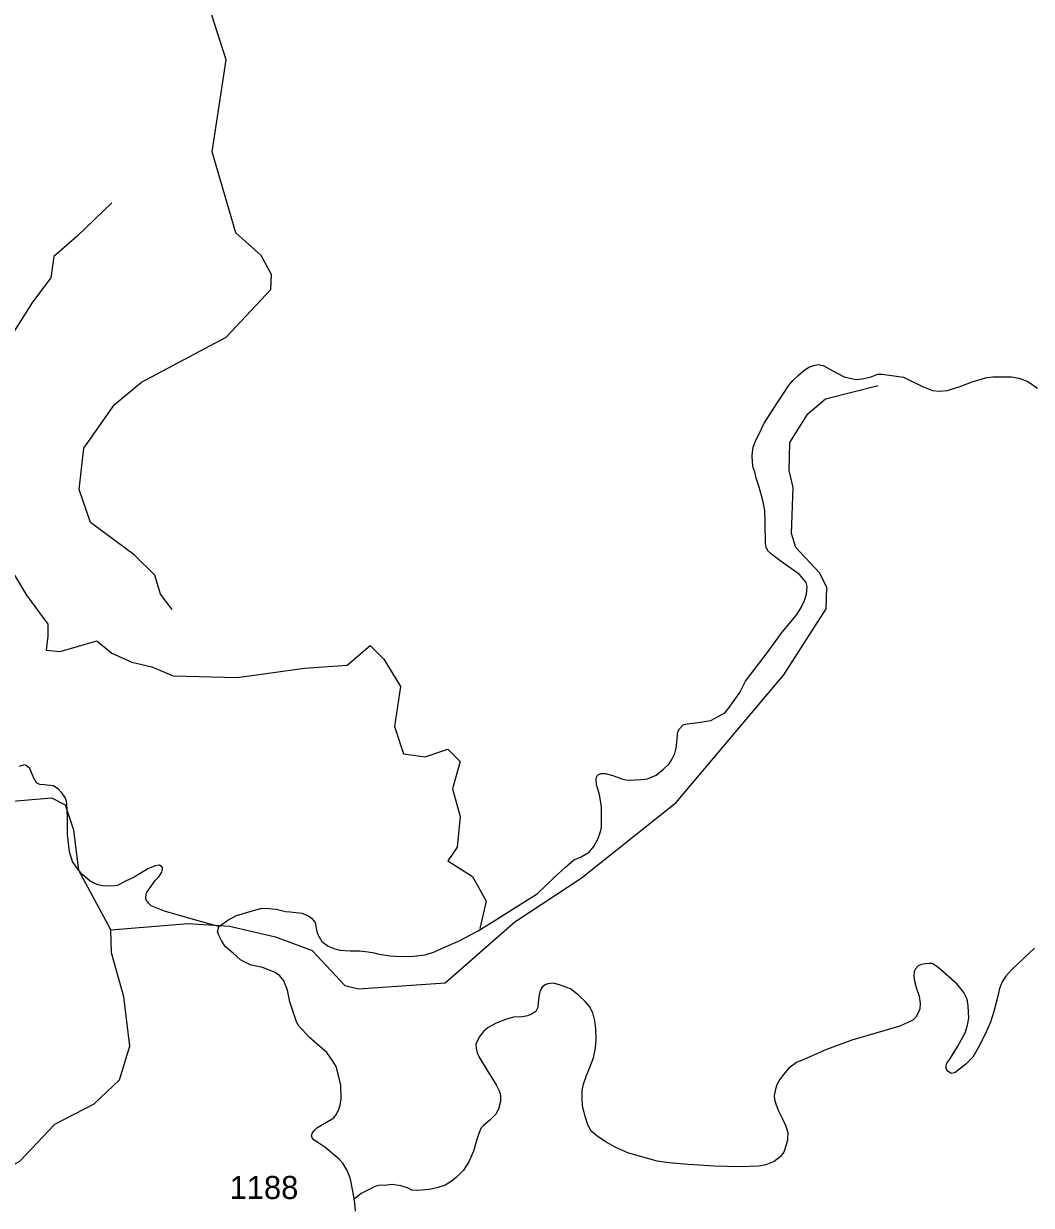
# Model space of a CAD drawing. Extents: x 990631 to 1056237, y 535999 to 585651.
# Drawn here: x 1021960 to 1027410, y 562025 to 568418 of the extents above; entities that cross this region are included whole.
import ezdxf

# ---------------------------------------------------------------- set-up
doc = ezdxf.new("R2010")
doc.units = 0
for name, color, linetype in [('Exist Hydrographic Creek Single Shore', 7, 'Continuous'), ('Exist Road Non-System Type 51', 7, 'Continuous'), ('Exist Road Secondary Type 51 Attributed', 7, 'Continuous'), ('Exist Road Secondary Type 51 Number Label', 7, 'Continuous')]:
    doc.layers.add(name, color=color, linetype=linetype)

msp = doc.modelspace()

# ---------------------------------------------------------------- linework, layer by layer
at = {"layer": 'Exist Hydrographic Creek Single Shore'}
for points in [[(1022764, 565247.5), (1022700.1, 565330.9), (1022670.1, 565433.2), (1022557.1, 565543.8), (1022321.2, 565719.2), (1022260.3, 565897.7), (1022284.6, 566120.4), (1022450.7, 566356.6), (1022596.6, 566478.4), (1023055, 566721.9), (1023297.1, 566979.5), (1023300, 567061.5), (1023245.1, 567164.4), (1023107.2, 567285.3), (1022980.1, 567724.4), (1023055.1, 568221.7), (1022871.8, 568798.1)], [(1022431.1, 563514.8), (1022849.1, 563549), (1023073.8, 563534.6), (1023321.9, 563477.1), (1023519.5, 563404.2), (1023696.8, 563213.6), (1023771.1, 563195.6), (1024239.3, 563228.9), (1024617.2, 563559.3), (1024975.3, 563795), (1025489.5, 564204.7), (1026071.1, 564895.3), (1026299.8, 565251.8), (1026303.8, 565369.8), (1026264.6, 565446.1), (1026135.8, 565583.2), (1026113.3, 565659.1), (1026121.6, 565908.4), (1026099.8, 566000.8), (1026104.6, 566151.7), (1026201.8, 566307.3), (1026296, 566387.4), (1026582.1, 566460.4)], [(1022431.1, 563514.8), (1022258.1, 563836.6), (1022232.3, 564053.8), (1022186.8, 564189.2), (1022112.9, 564226.8), (1021728.3, 564195.2), (1021414.4, 564283.6), (1021089.6, 564300), (1020164.9, 564574.6), (1020042.6, 564662.4), (1019938.8, 564799.1), (1019766.4, 564878), (1019451, 564923.8), (1019312.9, 565034.9), (1019245.3, 565256.1), (1019174.5, 565382.3)], [(1021657.7, 562109.2), (1021939, 562264.4), (1022129.1, 562464.1), (1022341.3, 562574.6), (1022478.8, 562703.2), (1022535.1, 562885.8), (1022502.3, 563152.3), (1022435.1, 563390), (1022431.1, 563514.8)]]:
    msp.add_lwpolyline(points, dxfattribs=at)
at = {"layer": 'Exist Road Non-System Type 51'}
for points in [[(1022437.7, 567447.8), (1022247.8, 567266), (1022123.9, 567158.6), (1022107.4, 567042.9), (1022008.3, 566910.7), (1021909.2, 566753.7)], [(1025958.6, 565838.9), (1025938.8, 565909.7), (1025922.6, 565958.3), (1025913.7, 565992.5), (1025906.3, 566014.8), (1025901.3, 566044.9), (1025900.6, 566079), (1025901.2, 566099.2), (1025906.2, 566126.9), (1025921.6, 566168.4), (1025934.3, 566191.9), (1025964.4, 566257.1), (1026000.3, 566311.8), (1026036.3, 566368.7), (1026065.7, 566411.7), (1026097.3, 566458.7), (1026120.3, 566488.1), (1026149.2, 566515.1), (1026178.2, 566540.1), (1026206.8, 566559.2), (1026232.9, 566568.2), (1026257.3, 566573.5), (1026283.2, 566568.6), (1026316.4, 566549.5), (1026359.7, 566526.1), (1026397.2, 566506.7), (1026428.8, 566499.7), (1026462.7, 566492.6), (1026494.8, 566495.5), (1026543.2, 566508), (1026577.7, 566520.9), (1026603.7, 566521.9), (1026719.2, 566506), (1026821.6, 566454.5), (1026875, 566432.8), (1026913, 566429.5), (1026955.1, 566434), (1027019.7, 566453.9), (1027090.6, 566479.7), (1027169.5, 566502.9), (1027201.6, 566507.9), (1027267.6, 566507.8), (1027301.6, 566506.7), (1027341.5, 566499.3), (1027390.9, 566481.7), (1027443.8, 566445.8)], [(1023015.7, 563533.6), (1023038.2, 563548.8), (1023065, 563567.8), (1023111.7, 563592.3), (1023172.5, 563610.3), (1023241.1, 563630.1), (1023267.2, 563633.2), (1023325.1, 563627.2), (1023376.6, 563613.6), (1023400.6, 563612.7), (1023464.5, 563604.6), (1023496.1, 563593.6), (1023517.6, 563578.7), (1023536.9, 563554.1), (1023543.5, 563514), (1023550.6, 563489.6), (1023573.5, 563453), (1023606.6, 563427.7), (1023642.1, 563412.6), (1023669.9, 563405.6), (1023725.9, 563401.7), (1023775.9, 563402.1), (1023823.8, 563396.5), (1023855.5, 563391.4), (1023881.4, 563384.5), (1023943, 563374.5), (1023996.9, 563370.6), (1024069.2, 563372.3), (1024131.4, 563380.3), (1024181.9, 563396.5), (1024232.8, 563418.8), (1024311.9, 563454.3), (1024417.9, 563510.7), (1024528.3, 563579.1), (1024622.3, 563638.1), (1024736.8, 563710.2), (1024831.8, 563801.1), (1024889.7, 563855.2), (1024932.9, 563891.7), (1024975.7, 563910.4), (1025018.4, 563935), (1025043.4, 563966.1), (1025066.9, 564009.4), (1025082.4, 564052.9), (1025084.9, 564070.9), (1025084.8, 564182.9), (1025074.8, 564245.4), (1025065.9, 564277.6), (1025058.7, 564299.9), (1025055.7, 564330), (1025060.3, 564345.9), (1025068.5, 564355.5), (1025082.8, 564361), (1025104.8, 564360.4), (1025146.4, 564351), (1025195.8, 564331.4), (1025217.7, 564326.7), (1025247.7, 564325.5), (1025265.7, 564326.9), (1025297.8, 564327.9), (1025333.9, 564332.8), (1025380.7, 564351.2), (1025419.7, 564383.9), (1025450.7, 564412.8), (1025465.4, 564436.4), (1025482.7, 564469.8), (1025489.5, 564497.7), (1025495.3, 564547.6), (1025496, 564573.6), (1025500.7, 564589.3), (1025507, 564603.2), (1025527.8, 564624.6), (1025547.9, 564629.8), (1025608.3, 564637.7), (1025676.7, 564647.6), (1025715.4, 564670.2), (1025752.2, 564689.1), (1025772.9, 564712.3), (1025833.8, 564798.5), (1025863.9, 564861.5), (1025893.2, 564898.5), (1025987.3, 565021.4), (1026062.8, 565125), (1026110.8, 565183.4), (1026142, 565220.4), (1026165.4, 565259.7), (1026182.5, 565297), (1026193.8, 565330.8), (1026197.1, 565372.7), (1026191.9, 565394.8), (1026155.4, 565438), (1026057.5, 565507.4), (1026020.5, 565534.7), (1026003, 565549.3), (1025985.5, 565565.9), (1025976.1, 565586.3), (1025972.9, 565606.3), (1025970.6, 565718.4), (1025968.7, 565784.5), (1025958.6, 565838.9)], [(1021851.4, 565533.3), (1021975.3, 565326.7), (1022090.9, 565169.7), (1022090.9, 565103.6), (1022082.6, 565029.2), (1022156.9, 565021), (1022355.1, 565078.8), (1022437.7, 565012.7), (1022545.1, 564963.1), (1022652.4, 564938.3), (1022768.1, 564888.8), (1023114.9, 564880.5), (1023478.3, 564930.1), (1023709.5, 564946.6), (1023833.4, 565054), (1023907.7, 564979.7), (1023998.6, 564830.9), (1023965.5, 564616.1), (1024015.1, 564467.4), (1024130.7, 564450.8), (1024254.6, 564492.1), (1024320.6, 564426), (1024279.4, 564277.3), (1024320.6, 564128.6), (1024304.1, 563963.3), (1024254.6, 563888.9), (1024386.7, 563803), (1024461, 563670.8), (1024428, 563522.1)], [(1023015.7, 563533.6), (1022916.6, 563560.8), (1022722.3, 563615.4), (1022649.3, 563645.9), (1022635.7, 563660.3), (1022626.2, 563672.7), (1022620.4, 563680.8), (1022620.8, 563692.8), (1022623.6, 563714.8), (1022648.8, 563751.9), (1022673.8, 563783.2), (1022690.6, 563802.7), (1022707.3, 563827.9), (1022711.8, 563841.9), (1022710.2, 563851.9), (1022702.4, 563860.3), (1022694.7, 563864.4), (1022670.4, 563861.3), (1022631.8, 563844.5), (1022558.3, 563800.9), (1022507.4, 563776.8), (1022466.8, 563756), (1022436.7, 563751), (1022388.7, 563752.5), (1022360.9, 563759.5), (1022341.2, 563768.3), (1022317.5, 563781), (1022274.8, 563816.5), (1022244, 563855.5), (1022224.9, 563884.1), (1022208.6, 563936.8), (1022197.9, 564031.3), (1022196.5, 564111.3), (1022194.5, 564169.4), (1022191.9, 564211.5), (1022184.5, 564231.8), (1022167.4, 564256.4), (1022146, 564279), (1022120.5, 564293.9), (1022070.6, 564299.5), (1022046.7, 564302.4), (1022029.1, 564311), (1022015.9, 564335.5), (1021993.6, 564388.3), (1021974.1, 564404.9), (1021964.2, 564407.3), (1021936, 564398.1)], [(1023722.4, 562182.3), (1023708.4, 562217.4), (1023685.5, 562252.3), (1023666.2, 562274.9), (1023588.3, 562339.7), (1023551.1, 562364.8), (1023531.6, 562377.4), (1023520, 562389.9), (1023516.2, 562400.1), (1023520.7, 562413.9), (1023531.2, 562429.4), (1023545.7, 562443.2), (1023598.8, 562475.3), (1023637.7, 562498.1), (1023652.3, 562517.6), (1023665.2, 562545.2), (1023672, 562566.9), (1023677.1, 562600.8), (1023675.6, 562672.8), (1023663.3, 562727.3), (1023650.8, 562775.8), (1023631.8, 562804.3), (1023599.4, 562851.6), (1023506.2, 562932.7), (1023467.4, 562974.1), (1023450, 562992.7), (1023434.8, 563017.2), (1023400.4, 563126.3), (1023386.5, 563188.8), (1023366.3, 563239.7), (1023345, 563266.3), (1023319.6, 563285.2), (1023252.5, 563311.6), (1023192.9, 563323.6), (1023163.4, 563336.6), (1023131.9, 563353.6), (1023095, 563386.8), (1023050.1, 563424.3), (1023029.2, 563457.1), (1023016.1, 563485.6), (1023008.7, 563503.8), (1023011.2, 563517.7), (1023015.7, 563533.6)], [(1027426.7, 563416.3), (1027302.7, 563298.3), (1027271.6, 563265.3), (1027252.5, 563233.9), (1027237.4, 563198.4), (1027228, 563156.8), (1027207.1, 563073.4), (1027189.1, 563015.9), (1027161, 562950.8), (1027122.5, 562876), (1027092.9, 562827), (1027055.5, 562788.1), (1027020.6, 562761.2), (1026996, 562742.1), (1026975.9, 562738.9), (1026958.4, 562751.5), (1026948.8, 562765.7), (1026949.1, 562779.7), (1026953.6, 562793.6), (1026968.4, 562815.1), (1027012.9, 562885.6), (1027051.3, 562958.5), (1027064.6, 563000), (1027071.9, 563037.9), (1027068.1, 563104), (1027063.4, 563140.1), (1027044.5, 563176.9), (1027008, 563222), (1026905, 563313.5), (1026873.6, 563332.6), (1026857.6, 563333.1), (1026835.6, 563331.9), (1026815.5, 563328.5), (1026797.2, 563321.1), (1026782.6, 563303.6), (1026776.1, 563289.9), (1026775.2, 563263.9), (1026778.5, 563237.7), (1026787.2, 563203.5), (1026803.7, 563156.9), (1026808.5, 563116.6), (1026807.5, 563088.6), (1026796.6, 563063), (1026786, 563043.4), (1026769.2, 563026), (1026698.2, 562994.2), (1026568.8, 562956.6), (1026439.6, 562918.8), (1026301.7, 562867.3), (1026179.8, 562813.4), (1026139.2, 562796.8), (1026098.2, 562766.2), (1026069.1, 562733), (1026048.1, 562703.8), (1026033.2, 562676.3), (1026026.3, 562652.4), (1026019.2, 562618.7), (1026020.6, 562596.5), (1026027.7, 562574.4), (1026040.6, 562539.9), (1026063.2, 562497), (1026081.7, 562452.4), (1026092.6, 562418), (1026091.4, 562380)], [(1026091.4, 562380), (1026084.5, 562352.3), (1026071.1, 562312.8), (1026052.1, 562287.4), (1026019.4, 562262.4), (1025974.6, 562243.9), (1025936.5, 562237.1), (1025834.2, 562232.5), (1025696.2, 562237.1), (1025554.6, 562246), (1025448.7, 562255.3), (1025387.1, 562263.6), (1025295.7, 562288.6), (1025228.3, 562308.8), (1025163.3, 562337.1), (1025110.3, 562366.8), (1025059.3, 562400.4), (1025030.2, 562425.6), (1025011.3, 562460.2), (1024998.7, 562500.7), (1024982.8, 562563.2), (1024980, 562605.3), (1024981.4, 562645.3), (1024988.5, 562681.1), (1025004.3, 562726.6), (1025019.5, 562766.2), (1025041.4, 562823.3), (1025053.3, 562877.1), (1025056.8, 562921.1), (1025054.6, 562979.1), (1025050, 563023.2), (1025037.5, 563065.7), (1025020.6, 563100.3), (1024997.5, 563127.1), (1024960.6, 563162.3), (1024917.7, 563195.8), (1024858.5, 563217.8), (1024824.7, 563226.8), (1024794.6, 563223.9), (1024780.5, 563218.3), (1024764, 563204.9), (1024753.5, 563187.3), (1024748.6, 563163.4), (1024743.1, 563121.7), (1024740.2, 563095.7), (1024729.6, 563073.9), (1024707.1, 563058.8), (1024684.7, 563049.4), (1024658.6, 563044.3), (1024608.5, 563041.9), (1024566, 563029.4), (1024515.2, 563011.2), (1024472.5, 562986.5), (1024447.7, 562965.4), (1024427, 562940), (1024416.2, 562920.4), (1024405.5, 562896.8), (1024406.7, 562874.6), (1024412, 562850.4), (1024423.1, 562826), (1024464.9, 562758.5), (1024516.1, 562676.9), (1024533, 562640.3), (1024538.3, 562618), (1024539.1, 562586), (1024527.9, 562544.4), (1024512.9, 562518.9), (1024479.8, 562483.9), (1024446.9, 562457), (1024434.4, 562443.4), (1024423.5, 562419.7), (1024410.3, 562380.1), (1024392.3, 562318.6), (1024368.3, 562259.5), (1024338.6, 562214.5), (1024299.4, 562175.7), (1024266.5, 562150.7), (1024239.9, 562133.7), (1024195.4, 562119.1), (1024153, 562110.6), (1024088.9, 562104.7), (1024058.9, 562107.7), (1024035.3, 562118.6), (1023999.5, 562129.7), (1023953.9, 562137.2), (1023911.6, 562132.7), (1023887.6, 562133.4), (1023859.4, 562126.3), (1023835, 562113.2), (1023786.1, 562088.8), (1023747, 562058.2)]]:
    msp.add_lwpolyline(points, dxfattribs=at)
at = {"layer": 'Exist Road Secondary Type 51 Attributed'}
msp.add_lwpolyline([(1023754.5, 561993), (1023751.9, 562038.3), (1023747, 562058.2), (1023742.1, 562092.3), (1023728.6, 562166.8), (1023722.4, 562182.3)], dxfattribs=at)

# ---------------------------------------------------------------- texts
at = {"layer": 'Exist Road Secondary Type 51 Number Label'}
msp.add_text('1188', height=125, dxfattribs=at).set_placement((1023073.8, 562059))

doc.saveas('drawing.dxf')
